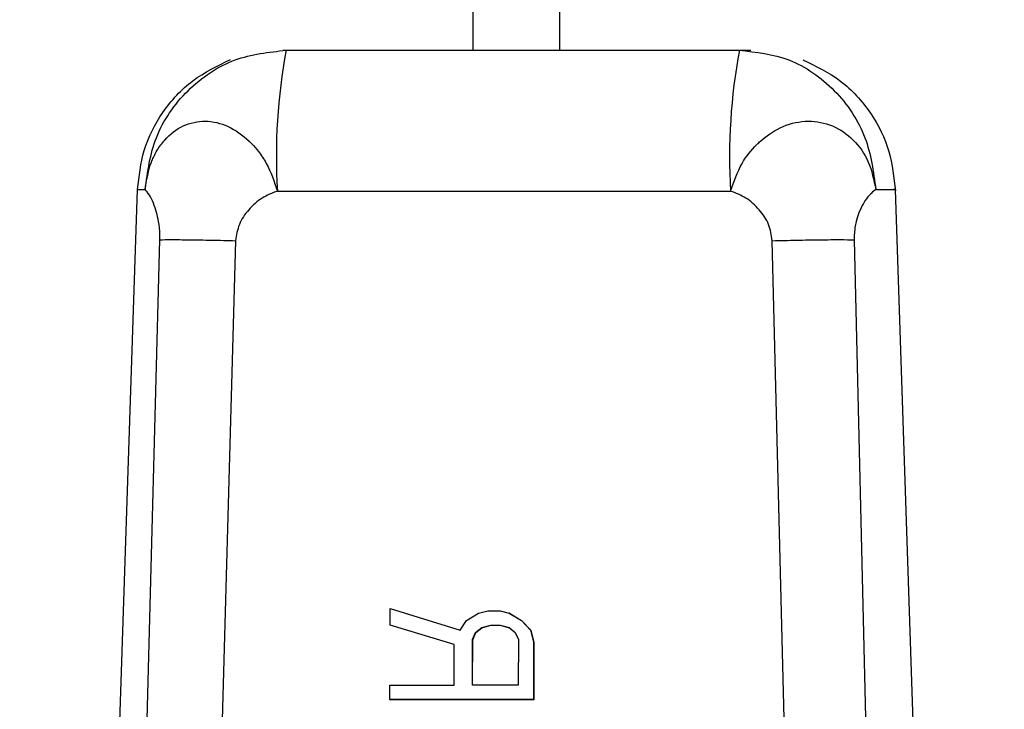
# Model space of a CAD drawing. Header units: inches. Extents: x 170 to 288, y 234 to 248.
# Tile 345 of 480: x 235.4547 to 235.4996, y 244.0009 to 244.0323. Entities that reach past the tile are written whole.
import ezdxf

# ---------------------------------------------------------------- set-up
doc = ezdxf.new("R2010")
doc.units = ezdxf.units.IN
doc.header["$LTSCALE"] = 0.25
doc.header["$MEASUREMENT"] = 0
doc.layers.add('ANNOTATIONS', color=1, linetype='Continuous')
doc.layers.add('STANDARD Z GUIDE MOTOR LH', color=7, linetype='Continuous')
doc.styles.add('ARIAL', font='arial.ttf', dxfattribs={"height": 0.09375})
doc.dimstyles.new('STANDARD$0', dxfattribs={"dimtxt": 0.09375, "dimasz": 0.09375, "dimexe": 0.03125, "dimexo": 0.046875, "dimgap": 0.09, "dimtad": 0, "dimtih": 1, "dimtoh": 1, "dimdec": 4, "dimzin": 0, "dimdsep": 46, "dimtxsty": 'ARIAL', "dimcen": 0.09, "dimadec": 0, "dimazin": 0, "dimtfac": 1, "dimtdec": 4, "dimtofl": 0, "dimtmove": 0, "dimatfit": 1, "dimfxl": 1, "dimtolj": 1, "dimtzin": 0, "dimarcsym": 0})

# ---------------------------------------------------------------- blocks, each defined once
blk = doc.blocks.new('*D42')
at = {"layer": 'ANNOTATIONS', "color": 0, "lineweight": -2, "transparency": 16777216}
for p, q in [((234.7269041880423, 244.1437778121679), (236.4418407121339, 244.1437778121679)), ((236.4105907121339, 244.0500278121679), (236.4105907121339, 242.2801168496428)), ((236.4105907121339, 240.2331944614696), (236.4105907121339, 242.0031054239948)), ((235.1331541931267, 240.1394444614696), (236.4418407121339, 240.1394444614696))]:
    blk.add_line(p, q, dxfattribs=at)
at = {"layer": 'ANNOTATIONS', "color": 0, "transparency": 16777216}
for points in [[(236.3949657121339, 244.0500278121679), (236.4262157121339, 244.0500278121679), (236.4105907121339, 244.1437778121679)], [(236.3949657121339, 240.2331944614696), (236.4262157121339, 240.2331944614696), (236.4105907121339, 240.1394444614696)]]:
    blk.add_solid(points, dxfattribs=at)
at = {"layer": 'defpoints', "color": 0, "transparency": 16777216}
for p in [(234.6800291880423, 244.1437778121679), (236.4105907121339, 244.1437778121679), (235.0862791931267, 240.1394444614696)]:
    blk.add_point(p, dxfattribs=at)
at = {"layer": 'ANNOTATIONS', "color": 0, "transparency": 16777216, "insert": (236.4105907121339, 242.1416111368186), "char_height": 0.09375, "attachment_point": 5, "style": 'ARIAL'}
blk.add_mtext('\\A1;OPENING HEIGHT', dxfattribs=at)

msp = doc.modelspace()

# ---------------------------------------------------------------- linework, layer by layer
at = {"layer": 'STANDARD Z GUIDE MOTOR LH'}
for p, q in [((235.479289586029, 244.0809896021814), (235.4792888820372, 244.0309176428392)), ((235.4753518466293, 244.0309177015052), (235.4753525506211, 244.0796408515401)), ((235.4666697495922, 244.0309178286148), (235.4668213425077, 244.0309178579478)), ((235.4668213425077, 244.0309178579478), (235.4874823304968, 244.0309175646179)), ((235.4874823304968, 244.0309175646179), (235.4880111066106, 244.0309175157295)), ((235.456367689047, 243.914163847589), (235.460049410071, 244.0245746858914)), ((235.4600804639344, 244.024574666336), (235.4603970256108, 244.0245747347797)), ((235.4664220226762, 244.024502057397), (235.4870830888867, 244.0245017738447)), ((235.4945910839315, 244.0245741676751), (235.4982694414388, 243.9141632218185)), ((235.4581728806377, 243.9141639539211), (235.4610660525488, 244.0222839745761)), ((235.4645132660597, 244.0222413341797), (235.4615296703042, 243.9141493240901)), ((235.4916736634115, 243.9141488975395), (235.4889856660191, 244.0222409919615)), ((235.4927176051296, 244.0222835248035), (235.4952886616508, 243.9141634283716)), ((235.4715564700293, 244.0047225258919), (235.4715575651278, 244.0054878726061)), ((235.4715575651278, 244.0054878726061), (235.4747612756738, 244.0045038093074)), ((235.4755984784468, 244.0052691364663), (235.476016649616, 244.0053784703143)), ((235.476016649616, 244.0053784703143), (235.4765740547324, 244.0053784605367)), ((235.4765740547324, 244.0053784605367), (235.4769919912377, 244.0052691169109)), ((235.4747612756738, 244.0045038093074), (235.4750406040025, 244.0049411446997)), ((235.4750406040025, 244.0049411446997), (235.4755984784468, 244.0052691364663)), ((235.4769919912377, 244.0052691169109), (235.4775489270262, 244.004941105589)), ((235.4769999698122, 244.0052662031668), (235.4769919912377, 244.0052691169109)), ((235.4769999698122, 244.0052662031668), (235.4775569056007, 244.0049381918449)), ((235.4775489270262, 244.004941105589), (235.4779663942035, 244.0045037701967)), ((235.4775569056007, 244.0049381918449), (235.4775489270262, 244.004941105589)), ((235.4775569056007, 244.0049381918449), (235.477974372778, 244.0045008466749)), ((235.4744817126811, 244.0038478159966), (235.4715564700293, 244.0047225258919)), ((235.4715645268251, 244.0047196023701), (235.4715564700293, 244.0047225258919)), ((235.4744817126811, 244.003847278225), (235.4715645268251, 244.0047196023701)), ((235.4754579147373, 244.0043944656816), (235.4757369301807, 244.0046131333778)), ((235.4754658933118, 244.0043915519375), (235.4757449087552, 244.0046102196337)), ((235.4757369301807, 244.0046131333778), (235.47615510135, 244.0047224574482)), ((235.4757369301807, 244.0046131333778), (235.4757449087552, 244.0046102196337)), ((235.4757449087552, 244.0046102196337), (235.4761630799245, 244.0047195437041)), ((235.47615510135, 244.0047224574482), (235.4765731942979, 244.0047224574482)), ((235.47615510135, 244.0047224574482), (235.4761630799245, 244.0047195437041)), ((235.4761630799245, 244.0047195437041), (235.4765811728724, 244.0047195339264)), ((235.4765731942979, 244.0047224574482), (235.4769910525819, 244.0046131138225)), ((235.4765731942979, 244.0047224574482), (235.4765811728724, 244.0047195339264)), ((235.4765811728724, 244.0047195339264), (235.4769926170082, 244.0046118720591)), ((235.4769910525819, 244.0046131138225), (235.4772694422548, 244.0043944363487)), ((235.4779663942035, 244.0045037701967), (235.4781050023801, 244.0039570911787)), ((235.477974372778, 244.0045008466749), (235.4779663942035, 244.0045037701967)), ((235.477974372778, 244.0045008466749), (235.4781129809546, 244.0039541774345)), ((235.4753152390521, 244.0019891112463), (235.4753181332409, 244.0040664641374)), ((235.4753181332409, 244.0040664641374), (235.4754579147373, 244.0043944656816)), ((235.4753181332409, 244.0040664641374), (235.4753261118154, 244.0040635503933)), ((235.4753232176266, 244.0019891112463), (235.4753261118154, 244.0040635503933)), ((235.4753261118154, 244.0040635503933), (235.4754658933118, 244.0043915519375)), ((235.4754579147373, 244.0043944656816), (235.4754658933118, 244.0043915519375)), ((235.4772694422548, 244.0043944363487), (235.4774083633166, 244.0040664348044)), ((235.4774083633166, 244.0040664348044), (235.4774055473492, 244.0019890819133)), ((235.4744791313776, 244.0019891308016), (235.4744817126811, 244.0038478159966)), ((235.4781050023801, 244.0039570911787), (235.4781014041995, 244.0013330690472)), ((235.4781129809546, 244.0039541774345), (235.4781050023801, 244.0039570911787)), ((235.4781129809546, 244.0039541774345), (235.4781093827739, 244.001330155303)), ((235.4715518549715, 244.0013331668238), (235.4715527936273, 244.0019891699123)), ((235.4715527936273, 244.0019891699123), (235.4744791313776, 244.0019891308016)), ((235.4774055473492, 244.0019890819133), (235.4753152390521, 244.0019891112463)), ((235.471559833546, 244.001330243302), (235.4715518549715, 244.0013331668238)), ((235.4781014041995, 244.0013330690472), (235.4715518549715, 244.0013331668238)), ((235.4781093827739, 244.001330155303), (235.471559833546, 244.001330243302)), ((235.4781093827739, 244.001330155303), (235.4781014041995, 244.0013330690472))]:
    msp.add_line(p, q, dxfattribs=at)
for centre, radius, start, end in [((235.4928760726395, 244.0260758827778), 0.0265008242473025, 169.4723293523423, 183.4046730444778), ((235.5135430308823, 244.0260755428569), 0.02650670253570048, 169.4745882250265, 183.4037950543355)]:
    msp.add_arc(centre, radius, start, end, dxfattribs=at)
for points, knots in [([(235.4603946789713, 244.024574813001), (235.4605068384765, 244.0253805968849), (235.4607399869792, 244.0270555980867), (235.4622422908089, 244.0291872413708), (235.464380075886, 244.0306483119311), (235.4660283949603, 244.0308303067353), (235.4668213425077, 244.0309178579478)], [0, 0, 0, 0, 0.2405311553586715, 0.4999975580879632, 0.759466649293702, 1, 1, 1, 1]), ([(235.4874824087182, 244.0309175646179), (235.4882498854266, 244.0308299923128), (235.4898452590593, 244.0306479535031), (235.4919143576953, 244.0291868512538), (235.4933683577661, 244.0270550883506), (235.4935940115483, 244.0253801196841), (235.4937025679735, 244.0245743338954)], [0, 0, 0, 0, 0.2405323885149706, 0.5000008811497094, 0.7594628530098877, 1, 1, 1, 1]), ([(235.4600484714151, 244.0245747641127), (235.4601166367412, 244.0251751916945), (235.460257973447, 244.0264201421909), (235.4611447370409, 244.028148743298), (235.4624905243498, 244.0296289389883), (235.4636858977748, 244.0302052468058), (235.4642788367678, 244.0304911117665)], [0, 0, 0, 0, 0.2343638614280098, 0.4859393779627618, 0.7450114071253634, 1, 1, 1, 1]), ([(235.4903761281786, 244.0304852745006), (235.490972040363, 244.0301958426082), (235.4921730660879, 244.0296125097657), (235.493518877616, 244.0281165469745), (235.4943982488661, 244.0263737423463), (235.4945301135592, 244.0251226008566), (235.494593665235, 244.024519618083)], [0, 0, 0, 0, 0.2553067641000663, 0.5145556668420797, 0.7660419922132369, 0.9999999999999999, 0.9999999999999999, 0.9999999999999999, 0.9999999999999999]), ([(235.4603946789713, 244.024574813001), (235.4604643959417, 244.025008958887), (235.4605472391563, 244.0255248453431), (235.4607911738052, 244.0260839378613), (235.4609776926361, 244.0264342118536), (235.4613856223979, 244.0269919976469), (235.462110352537, 244.0275424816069), (235.4631251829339, 244.0277606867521), (235.4641897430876, 244.0275199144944), (235.4648408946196, 244.0270542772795), (235.4651503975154, 244.0267594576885), (235.4651919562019, 244.0267192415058), (235.4653343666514, 244.0265766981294), (235.4655999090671, 244.0262693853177), (235.4660570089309, 244.0255919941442), (235.4662761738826, 244.0249375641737), (235.4664220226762, 244.024502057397)], [0, 0, 0, 0, 0.1248283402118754, 0.1483309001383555, 0.1877120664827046, 0.2503682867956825, 0.3751953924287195, 0.5000967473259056, 0.6249269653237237, 0.7497390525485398, 0.7515483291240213, 0.7550729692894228, 0.7672984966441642, 0.8124185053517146, 0.875169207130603, 1, 1, 1, 1]), ([(235.4870830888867, 244.0245017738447), (235.4872336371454, 244.0249368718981), (235.4875090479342, 244.0257328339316), (235.488076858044, 244.0264329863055), (235.4887034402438, 244.0270181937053), (235.4894657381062, 244.0275206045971), (235.4906283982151, 244.0277609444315), (235.4917516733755, 244.027540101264), (235.4927131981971, 244.0268822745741), (235.4934338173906, 244.0258728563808), (235.4936129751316, 244.0250069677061), (235.4937024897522, 244.0245743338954)], [0, 0, 0, 0, 0.1249230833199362, 0.2285324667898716, 0.2502078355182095, 0.3751265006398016, 0.500055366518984, 0.6250396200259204, 0.7499574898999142, 0.8750684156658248, 1, 1, 1, 1]), ([(235.4610660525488, 244.0222839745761), (235.4610660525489, 244.0222839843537), (235.4610660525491, 244.0222840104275), (235.4610660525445, 244.0222841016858), (235.4610660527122, 244.0222844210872), (235.4610660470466, 244.0222856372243), (235.4610662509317, 244.0222903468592), (235.4610664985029, 244.0223088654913), (235.4610681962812, 244.0223816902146), (235.4610659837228, 244.0226696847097), (235.4610208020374, 244.0230963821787), (235.4609101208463, 244.023573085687), (235.4607645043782, 244.0239880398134), (235.4605764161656, 244.0243655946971), (235.4604571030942, 244.0245029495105), (235.4603946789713, 244.024574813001)], [0, 0, 0, 0, 7.734405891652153e-06, 2.062508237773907e-05, 7.218778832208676e-05, 0.0002603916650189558, 0.0009825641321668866, 0.003799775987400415, 0.01491815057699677, 0.05868168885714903, 0.2325856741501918, 0.3703840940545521, 0.5481236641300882, 0.7635801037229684, 1, 1, 1, 1]), ([(235.4664220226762, 244.024502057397), (235.4661809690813, 244.0244083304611), (235.4656881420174, 244.0242167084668), (235.4650993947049, 244.0236724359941), (235.4646376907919, 244.0230126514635), (235.4645541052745, 244.0224944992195), (235.4645132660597, 244.0222413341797)], [0, 0, 0, 0, 0.2460391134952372, 0.5030198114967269, 0.7571794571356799, 1, 1, 1, 1]), ([(235.4889856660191, 244.0222409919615), (235.4889455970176, 244.0224944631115), (235.488863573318, 244.0230133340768), (235.4884045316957, 244.023674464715), (235.4878175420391, 244.0242200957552), (235.4873242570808, 244.0244092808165), (235.4870830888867, 244.0245017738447)], [0, 0, 0, 0, 0.2429733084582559, 0.4973812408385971, 0.7542684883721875, 1, 1, 1, 1]), ([(235.4937024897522, 244.0245743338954), (235.493605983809, 244.0245015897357), (235.4934215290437, 244.0243625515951), (235.4931519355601, 244.0239853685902), (235.4929448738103, 244.0235707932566), (235.4927884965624, 244.0230952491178), (235.4927217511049, 244.0226677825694), (235.4927161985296, 244.0223814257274), (235.4927171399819, 244.0223079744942), (235.4927174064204, 244.0222899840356), (235.4927176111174, 244.0222850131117), (235.4927176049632, 244.0222839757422), (235.492717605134, 244.0222836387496), (235.4927176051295, 244.0222835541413), (235.4927176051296, 244.022283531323), (235.4927176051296, 244.0222835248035)], [0, 0, 0, 0, 0.2365789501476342, 0.4521805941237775, 0.6299239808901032, 0.7676651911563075, 0.9414116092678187, 0.9851283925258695, 0.9962175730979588, 0.9990200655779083, 0.9997321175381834, 0.9999329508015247, 0.9999819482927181, 0.999994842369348, 0.9999999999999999, 0.9999999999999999, 0.9999999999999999, 0.9999999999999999]), ([(235.4937002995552, 244.0245742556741), (235.4941503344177, 244.0245742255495), (235.4946900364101, 244.0245741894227), (235.4945244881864, 244.0245741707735), (235.4944969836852, 244.0245741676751)], [0, 0, 0, 0, 0.8338580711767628, 1, 1, 1, 1]), ([(235.4610661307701, 244.0222851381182), (235.4612240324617, 244.0222876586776), (235.4615466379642, 244.0222928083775), (235.4623817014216, 244.0222860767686), (235.4633944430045, 244.0222694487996), (235.4641455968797, 244.0222507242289), (235.4645132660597, 244.0222415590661)], [0, 0, 0, 0, 0.2447148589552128, 0.4999715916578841, 0.7552498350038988, 1, 1, 1, 1]), ([(235.4889856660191, 244.0222412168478), (235.4893570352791, 244.0222503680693), (235.4901157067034, 244.0222690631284), (235.4911897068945, 244.0222856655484), (235.4921161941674, 244.0222923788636), (235.4925198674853, 244.0222872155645), (235.492717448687, 244.0222846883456)], [0, 0, 0, 0, 0.2447495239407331, 0.4999995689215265, 0.75527070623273, 0.9999999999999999, 0.9999999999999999, 0.9999999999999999, 0.9999999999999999])]:
    msp.add_open_spline(points, degree=3, knots=knots, dxfattribs=at)

# ---------------------------------------------------------------- dimensions: what is measured, and where the dimension line sits
at = {"layer": 'ANNOTATIONS'}
dim = msp.add_linear_dim(base=(236.4105907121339, 244.1437778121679), p1=(235.0862791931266, 240.1394444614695), p2=(234.6800291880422, 244.1437778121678), angle=90, text='OPENING HEIGHT', dimstyle='STANDARD$0', dxfattribs=at)
dim.commit()
dim.dimension.update_dxf_attribs({"geometry": '*D42', "text_midpoint": (236.4105907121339, 242.1416111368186)})

doc.saveas('drawing.dxf')
